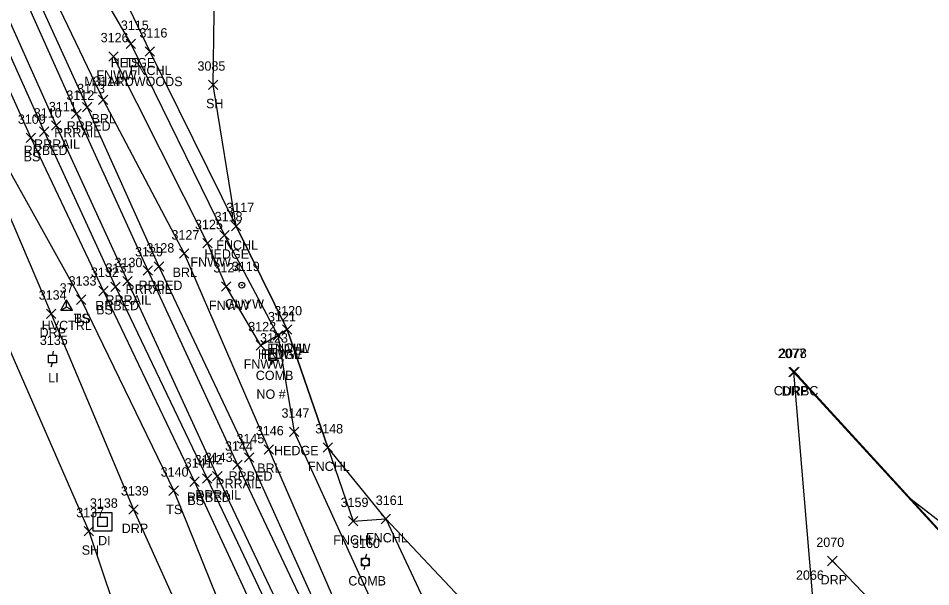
# Model space of a CAD drawing. Extents: x 1462668 to 1465147, y 550359 to 557351.
# Drawn here: x 1464530.7 to 1464725.3, y 552852.6 to 552973.9 of the extents above; entities that cross this region are included whole.
import ezdxf

# ---------------------------------------------------------------- set-up
doc = ezdxf.new("R2010")
doc.units = 0
for name, color, linetype in [('C_A', 7, 'Continuous'), ('C_I', 7, 'Continuous'), ('CPSM', 7, 'Continuous'), ('D_A', 7, 'Continuous'), ('D_I', 7, 'Continuous'), ('DS', 7, 'Continuous'), ('L_A', 7, 'Continuous'), ('L_C', 7, 'Continuous'), ('L_I', 7, 'Continuous'), ('L_TIC', 7, 'Continuous'), ('LABL', 7, 'Continuous'), ('LAHR', 7, 'Continuous'), ('LELB', 7, 'Continuous'), ('Level 6', 7, 'Continuous'), ('LFNC', 7, 'Continuous'), ('R_A', 7, 'Continuous'), ('R_I', 7, 'Continuous'), ('R_TIC', 7, 'Continuous'), ('RC', 7, 'Continuous'), ('RDP', 7, 'Continuous'), ('RR', 7, 'Continuous'), ('RRB', 7, 'Continuous'), ('U_A', 7, 'Continuous'), ('U_C', 7, 'Continuous'), ('U_I', 7, 'Continuous'), ('ULP', 7, 'Continuous'), ('UP', 7, 'Continuous'), ('UPGW', 7, 'Continuous')]:
    doc.layers.add(name, color=color, linetype=linetype)

msp = doc.modelspace()

# ---------------------------------------------------------------- linework, layer by layer
at = {"layer": 'CPSM'}
for p, q in [((1464539.73, 552911.66), (1464540.98, 552913.83)), ((1464542.23, 552911.66), (1464540.98, 552913.83)), ((1464540.98, 552912.38), (1464540.98, 552913.83)), ((1464539.73, 552911.66), (1464540.98, 552912.38)), ((1464540.98, 552912.38), (1464540.98, 552912.38)), ((1464540.98, 552912.38), (1464542.23, 552911.66)), ((1464539.73, 552911.66), (1464542.23, 552911.66))]:
    msp.add_line(p, q, dxfattribs=at)
at = {"layer": 'DS'}
for p, q in [((1464546.64, 552868.49), (1464550.64, 552868.49)), ((1464546.64, 552864.49), (1464546.64, 552868.49)), ((1464547.64, 552865.49), (1464547.64, 552867.49)), ((1464547.64, 552867.49), (1464549.64, 552867.49)), ((1464549.64, 552867.49), (1464549.64, 552865.49)), ((1464550.64, 552868.49), (1464550.64, 552864.49)), ((1464549.64, 552865.49), (1464547.64, 552865.49)), ((1464548.65, 552866.5), (1464548.65, 552866.5)), ((1464548.65, 552866.5), (1464548.65, 552866.5)), ((1464550.64, 552864.49), (1464546.64, 552864.49))]:
    msp.add_line(p, q, dxfattribs=at)
at = {"layer": 'L_TIC'}
for points in [[(1464553.68, 552967.43), (1464555.68, 552969.43)], [(1464555.68, 552967.43), (1464553.68, 552969.43)], [(1464553.68, 552967.43), (1464555.68, 552969.43)], [(1464555.68, 552967.43), (1464553.68, 552969.43)], [(1464550, 552964.78), (1464552, 552966.78)], [(1464552, 552964.78), (1464550, 552966.78)], [(1464557.71, 552965.79), (1464559.71, 552967.79)], [(1464559.71, 552965.79), (1464557.71, 552967.79)], [(1464571.24, 552958.72), (1464573.24, 552960.72)], [(1464573.24, 552958.72), (1464571.24, 552960.72)], [(1464547.76, 552955.48), (1464549.76, 552957.48)], [(1464549.76, 552955.48), (1464547.76, 552957.48)], [(1464532.37, 552947.39), (1464534.37, 552949.39)], [(1464534.37, 552947.39), (1464532.37, 552949.39)], [(1464576.16, 552928.55), (1464578.16, 552930.55)], [(1464578.16, 552928.55), (1464576.16, 552930.55)], [(1464573.69, 552926.61), (1464575.69, 552928.61)], [(1464575.69, 552926.61), (1464573.69, 552928.61)], [(1464570.05, 552924.92), (1464572.05, 552926.92)], [(1464572.05, 552924.92), (1464570.05, 552926.92)], [(1464565.05, 552922.71), (1464567.05, 552924.71)], [(1464567.05, 552922.71), (1464565.05, 552924.71)], [(1464573.99, 552915.68), (1464575.99, 552917.68)], [(1464575.99, 552915.68), (1464573.99, 552917.68)], [(1464547.85, 552914.73), (1464549.85, 552916.73)], [(1464549.85, 552914.73), (1464547.85, 552916.73)], [(1464543.1, 552912.88), (1464545.1, 552914.88)], [(1464545.1, 552912.88), (1464543.1, 552914.88)], [(1464543.1, 552912.88), (1464545.1, 552914.88)], [(1464545.1, 552912.88), (1464543.1, 552914.88)], [(1464587.04, 552906.53), (1464589.04, 552908.53)], [(1464589.04, 552906.53), (1464587.04, 552908.53)], [(1464587.04, 552906.53), (1464589.04, 552908.53)], [(1464589.04, 552906.53), (1464587.04, 552908.53)], [(1464585.07, 552905.26), (1464587.07, 552907.26)], [(1464587.07, 552905.26), (1464585.07, 552907.26)], [(1464585.07, 552905.26), (1464587.07, 552907.26)], [(1464587.07, 552905.26), (1464585.07, 552907.26)], [(1464581.41, 552903.14), (1464583.41, 552905.14)], [(1464583.41, 552903.14), (1464581.41, 552905.14)], [(1464588.52, 552884.7), (1464590.52, 552886.7)], [(1464590.52, 552884.7), (1464588.52, 552886.7)], [(1464583.1, 552880.95), (1464585.1, 552882.95)], [(1464585.1, 552880.95), (1464583.1, 552882.95)], [(1464595.7, 552881.35), (1464597.7, 552883.35)], [(1464597.7, 552881.35), (1464595.7, 552883.35)], [(1464567.29, 552874.06), (1464569.29, 552876.06)], [(1464569.29, 552874.06), (1464567.29, 552876.06)], [(1464562.82, 552872.14), (1464564.82, 552874.14)], [(1464564.82, 552872.14), (1464562.82, 552874.14)], [(1464601.13, 552865.64), (1464603.13, 552867.64)], [(1464603.13, 552865.64), (1464601.13, 552867.64)], [(1464608.1, 552866.1), (1464610.1, 552868.1)], [(1464610.1, 552866.1), (1464608.1, 552868.1)], [(1464544.72, 552863.48), (1464546.72, 552865.48)], [(1464546.72, 552863.48), (1464544.72, 552865.48)]]:
    msp.add_lwpolyline(points, dxfattribs=at)
at = {"layer": 'LABL'}
msp.add_lwpolyline([(1464521.82, 553014.26), (1464534.42, 552986.48), (1464548.76, 552956.48), (1464566.05, 552923.71), (1464584.1, 552881.95), (1464602.56, 552839.45)], dxfattribs=at)
at = {"layer": 'LAHR'}
msp.add_lwpolyline([(1464554.68, 552968.43), (1464574.69, 552927.61), (1464586.07, 552906.26), (1464589.52, 552885.7), (1464609.23, 552842.55)], dxfattribs=at)
at = {"layer": 'LELB'}
for points in [[(1464320.57, 553552.86), (1464335.76, 553496.58), (1464351.01, 553439.58), (1464352, 553433.56), (1464356.91, 553435.89), (1464366.09, 553404.9), (1464375.79, 553365.63), (1464378.91, 553354.3), (1464392.5, 553314.3), (1464410.74, 553264.08), (1464424.65, 553220.18), (1464446.71, 553164.77), (1464462.56, 553121.26), (1464478.7, 553079.34), (1464487.04, 553051.03), (1464509.44, 553004.95), (1464519.17, 552979.76), (1464533.37, 552948.39), (1464548.85, 552915.73), (1464568.29, 552875.06), (1464587.07, 552834.38)], [(1464352.27, 553411.5), (1464356.5, 553400.3), (1464368.34, 553363.69), (1464370.81, 553354.98), (1464381.04, 553323.47), (1464386.21, 553306.7), (1464401.25, 553260.46), (1464415.25, 553216.98), (1464434.49, 553160.38), (1464448.26, 553113.93), (1464461.87, 553070.97), (1464468.27, 553054.08), (1464475.25, 553046.5), (1464486.32, 553025.81), (1464494.29, 553015.43), (1464501.89, 553003.23), (1464511.53, 552976.03), (1464526.79, 552944.9), (1464544.1, 552913.88)], [(1464433.81, 553271.26), (1464446.9, 553229.17), (1464467.61, 553172.81), (1464484.28, 553129.17), (1464495.72, 553097.09), (1464504.82, 553079.5), (1464512.15, 553060.64), (1464527.26, 553022.24), (1464542.19, 552990.03), (1464554.68, 552968.43)], [(1464544.1, 552913.88), (1464563.82, 552873.14), (1464580.7, 552831.35)]]:
    msp.add_lwpolyline(points, dxfattribs=at)
at = {"layer": 'Level 6'}
for points in [[(1464732.78, 552810.23), (1464719.87, 552798.97), (1464709.32, 552789.17), (1464696.72, 552777.66), (1464693.23, 552781.09), (1464688.69, 552780.86), (1464688.42, 552780.98), (1464687.25, 552782.35), (1464684.24, 552785.64), (1464680.6, 552789.69), (1464676.32, 552794.22), (1464674.14, 552796.54), (1464662.82, 552809.12), (1464647, 552826.24), (1464630.68, 552844.18), (1464609.1, 552867.1), (1464596.7, 552882.35), (1464588.04, 552907.53), (1464577.16, 552929.55), (1464572.24, 552959.72), (1464572.67, 552990.21)], [(1464527.56, 552906.05), (1464545.72, 552864.48), (1464558.75, 552825.82)], [(1464738.32, 552857.98), (1464721.11, 552871.27), (1464716.14, 552876.71), (1464711.16, 552882.15), (1464706.19, 552887.58), (1464701.22, 552893.02), (1464696.25, 552898.46), (1464696.03, 552898.41), (1464700, 552851.13), (1464729.96, 552818.74)]]:
    msp.add_lwpolyline(points, dxfattribs=at)
at = {"layer": 'LFNC'}
for points in [[(1464532.76, 553019.04), (1464546.5, 552992.35), (1464558.71, 552966.79), (1464577.16, 552929.55), (1464588.04, 552907.53), (1464596.7, 552882.35), (1464602.13, 552866.64), (1464609.1, 552867.1), (1464618.77, 552846.49)], [(1464588.04, 552907.53), (1464586.07, 552906.26), (1464582.41, 552904.14), (1464574.99, 552916.68), (1464571.05, 552925.92), (1464551, 552965.78)]]:
    msp.add_lwpolyline(points, dxfattribs=at)
at = {"layer": 'R_TIC'}
for points in [[(1464544.35, 552953.92), (1464546.35, 552955.92)], [(1464546.35, 552953.92), (1464544.35, 552955.92)], [(1464542.06, 552952.5), (1464544.06, 552954.5)], [(1464544.06, 552952.5), (1464542.06, 552954.5)], [(1464537.76, 552950.06), (1464539.76, 552952.06)], [(1464539.76, 552950.06), (1464537.76, 552952.06)], [(1464535.19, 552948.72), (1464537.19, 552950.72)], [(1464537.19, 552948.72), (1464535.19, 552950.72)], [(1464559.69, 552919.93), (1464561.69, 552921.93)], [(1464561.69, 552919.93), (1464559.69, 552921.93)], [(1464557.28, 552919.12), (1464559.28, 552921.12)], [(1464559.28, 552919.12), (1464557.28, 552921.12)], [(1464552.98, 552916.82), (1464554.98, 552918.82)], [(1464554.98, 552916.82), (1464552.98, 552918.82)], [(1464550.43, 552915.63), (1464552.43, 552917.63)], [(1464552.43, 552915.63), (1464550.43, 552917.63)], [(1464536.72, 552909.89), (1464538.72, 552911.89)], [(1464538.72, 552909.89), (1464536.72, 552911.89)], [(1464695.03, 552897.41), (1464697.03, 552899.41)], [(1464697.03, 552897.41), (1464695.03, 552899.41)], [(1464695.25, 552897.46), (1464697.25, 552899.46)], [(1464697.25, 552897.46), (1464695.25, 552899.46)], [(1464578.9, 552879.24), (1464580.9, 552881.24)], [(1464580.9, 552879.24), (1464578.9, 552881.24)], [(1464576.46, 552877.67), (1464578.46, 552879.67)], [(1464578.46, 552877.67), (1464576.46, 552879.67)], [(1464572.13, 552875.25), (1464574.13, 552877.25)], [(1464574.13, 552875.25), (1464572.13, 552877.25)], [(1464569.99, 552874.75), (1464571.99, 552876.75)], [(1464571.99, 552874.75), (1464569.99, 552876.75)], [(1464554.25, 552868.11), (1464556.25, 552870.11)], [(1464556.25, 552868.11), (1464554.25, 552870.11)], [(1464703.32, 552857.14), (1464705.32, 552859.14)], [(1464705.32, 552857.14), (1464703.32, 552859.14)]]:
    msp.add_lwpolyline(points, dxfattribs=at)
at = {"layer": 'RC'}
msp.add_lwpolyline([(1464696.25, 552898.46), (1464736.03, 552854.96), (1464762.48, 552825.74), (1464765.88, 552822.1), (1464766.3, 552822.53)], dxfattribs=at)
at = {"layer": 'RDP'}
for points in [[(1464482.22, 552988.94), (1464488.49, 552990.3), (1464492.15, 552982.03), (1464503.51, 552985), (1464507.32, 552975.03), (1464523.33, 552944.39), (1464537.72, 552910.89), (1464555.25, 552869.11), (1464573.71, 552828.13)], [(1464696.03, 552898.41), (1464736.01, 552854.82), (1464762.38, 552825.63), (1464765.66, 552821.92), (1464765.83, 552821.71), (1464771.54, 552815.66), (1464775.82, 552813.34), (1464781.57, 552812.21)], [(1464704.32, 552858.14), (1464736.46, 552824.58)]]:
    msp.add_lwpolyline(points, dxfattribs=at)
at = {"layer": 'RR'}
for points in [[(1464329.23, 553555.38), (1464346.96, 553499.53), (1464365.93, 553439.42), (1464375.44, 553408.88), (1464392.35, 553356.14), (1464404.62, 553317.7), (1464421.03, 553267.8), (1464435.67, 553224.38), (1464455.63, 553167.93), (1464471.44, 553125.33), (1464488.07, 553083.01), (1464498.63, 553056.82), (1464517.45, 553011.95), (1464529.39, 552984.23), (1464543.06, 552953.5), (1464558.28, 552920.12), (1464577.46, 552878.67), (1464596.62, 552838.05)], [(1464324.56, 553553.94), (1464342.17, 553498.07), (1464361.29, 553437.52), (1464370.78, 553407.02), (1464387.3, 553355.34), (1464399.89, 553316.18), (1464416.45, 553266.26), (1464431.11, 553222.57), (1464450.96, 553166.17), (1464466.85, 553123.46), (1464483.54, 553081.05), (1464493.97, 553055.17), (1464513.54, 553008.43), (1464524.98, 552981.81), (1464538.76, 552951.06), (1464553.98, 552917.82), (1464573.13, 552876.25), (1464592.23, 552835.92)]]:
    msp.add_lwpolyline(points, dxfattribs=at)
at = {"layer": 'RRB'}
for points in [[(1464320.57, 553552.86), (1464339.05, 553497.3), (1464359.1, 553436.85), (1464368.45, 553406.11), (1464384.33, 553354.99), (1464397.56, 553315.41), (1464413.05, 553265.37), (1464427.98, 553221.45), (1464449.13, 553165.59), (1464464.66, 553122.35), (1464481.22, 553080.02), (1464490.89, 553052.76), (1464510.86, 553007.55), (1464522.32, 552980.59), (1464536.19, 552949.72), (1464551.43, 552916.63), (1464570.99, 552875.75), (1464590.29, 552834.94)], [(1464345.31, 553519.91), (1464352.28, 553501.12), (1464369.89, 553440.75), (1464378.64, 553409.81), (1464396.8, 553355.41), (1464407.98, 553318.65), (1464422.77, 553268.54), (1464437.57, 553224.95), (1464457.69, 553168.59), (1464473.63, 553125.97), (1464490.26, 553084.12), (1464501.18, 553057.71), (1464519.38, 553013.04), (1464531.7, 552984.97), (1464545.35, 552954.92), (1464560.69, 552920.93), (1464579.9, 552880.24), (1464598.79, 552838.41)]]:
    msp.add_lwpolyline(points, dxfattribs=at)
at = {"layer": 'ULP'}
for p, q in [((1464538.14, 552902.9), (1464537.97, 552902.06)), ((1464537.14, 552900.4), (1464537.14, 552902.06)), ((1464537.14, 552902.06), (1464538.8, 552902.06)), ((1464538.8, 552900.4), (1464537.14, 552900.4)), ((1464537.72, 552899.56), (1464537.97, 552900.4)), ((1464537.97, 552901.23), (1464537.97, 552901.23)), ((1464538.8, 552902.06), (1464538.8, 552900.4))]:
    msp.add_line(p, q, dxfattribs=at)
at = {"layer": 'UP'}
for p, q in [((1464584.11, 552900.9), (1464584.11, 552902.56)), ((1464584.11, 552902.56), (1464585.77, 552902.56)), ((1464585.19, 552903.4), (1464584.94, 552902.56)), ((1464585.77, 552902.56), (1464585.77, 552900.9)), ((1464585.77, 552900.9), (1464584.11, 552900.9)), ((1464584.69, 552900.06), (1464584.94, 552900.9)), ((1464584.94, 552901.73), (1464584.94, 552901.73)), ((1464604.94, 552859.58), (1464604.69, 552858.75)), ((1464603.86, 552857.08), (1464603.86, 552858.75)), ((1464603.86, 552858.75), (1464605.53, 552858.75)), ((1464604.69, 552857.91), (1464604.69, 552857.91)), ((1464605.53, 552858.75), (1464605.53, 552857.08)), ((1464605.53, 552857.08), (1464603.86, 552857.08)), ((1464604.44, 552856.25), (1464604.69, 552857.08))]:
    msp.add_line(p, q, dxfattribs=at)
for centre in [(1464584.94, 552901.73), (1464604.69, 552857.91)]:
    msp.add_circle(centre, 0.833, dxfattribs=at)
at = {"layer": 'UPGW'}
for radius in [0.625, 0.0833]:
    msp.add_circle((1464578.35, 552916.98), radius, dxfattribs=at)

# ---------------------------------------------------------------- texts
at = {"layer": 'C_A'}
msp.add_text('HVCTRL', height=2, dxfattribs=at).set_placement((1464535.67, 552907.38))
at = {"layer": 'C_I'}
msp.add_text('37', height=2, dxfattribs=at).set_placement((1464539.51, 552915.38))
at = {"layer": 'D_A'}
msp.add_text('DI', height=2, dxfattribs=at).set_placement((1464547.7, 552861.5))
at = {"layer": 'D_I'}
msp.add_text('3138', height=2, dxfattribs=at).set_placement((1464545.95, 552869.5))
at = {"layer": 'L_A'}
for s, p in [('HEDGE', (1464550.38, 552963.43)), ('TS', (1464553.09, 552963.43)), ('FNWW', (1464547.34, 552960.78)), ('FNCHL', (1464554.45, 552961.79)), ('SH', (1464570.73, 552954.72)), ('BRL', (1464546.3, 552951.48)), ('BS', (1464531.81, 552943.39)), ('FNCHL', (1464572.91, 552924.55)), ('HEDGE', (1464570.39, 552922.61)), ('FNWW', (1464567.4, 552920.92)), ('BRL', (1464563.59, 552918.71)), ('BS', (1464547.29, 552910.73)), ('FNWW', (1464571.34, 552911.68)), ('TS', (1464542.51, 552908.88)), ('BS', (1464542.55, 552908.88)), ('FNCHL', (1464583.79, 552902.53)), ('FNWW', (1464584.39, 552902.53)), ('HEDGE', (1464581.77, 552901.26)), ('FNWW', (1464582.42, 552901.26)), ('FNWW', (1464578.75, 552899.14)), ('HEDGE', (1464585.22, 552880.7)), ('BRL', (1464581.64, 552876.95)), ('FNCHL', (1464592.45, 552877.35)), ('BS', (1464566.74, 552870.06)), ('TS', (1464562.23, 552868.14)), ('FNCHL', (1464597.87, 552861.64)), ('FNCHL', (1464604.85, 552862.1)), ('SH', (1464544.21, 552859.48))]:
    msp.add_text(s, height=2, dxfattribs=at).set_placement(p)
at = {"layer": 'L_C'}
msp.add_text('M.HARDWOODS', height=2, dxfattribs=at).set_placement((1464544.77, 552959.43))
at = {"layer": 'L_I'}
for s, p in [('3115', (1464552.55, 552971.43)), ('3115', (1464552.55, 552971.43)), ('3126', (1464548.25, 552968.78)), ('3116', (1464556.53, 552969.79)), ('3085', (1464568.9, 552962.72)), ('3114', (1464546.63, 552959.48)), ('3109', (1464530.59, 552951.39)), ('3117', (1464575.04, 552932.55)), ('3118', (1464572.56, 552930.61)), ('3125', (1464568.36, 552928.92)), ('3127', (1464563.35, 552926.71)), ('3124', (1464572.3, 552919.68)), ('3132', (1464546.16, 552918.73)), ('3133', (1464541.41, 552916.88)), ('3133', (1464541.41, 552916.88)), ('3120', (1464585.26, 552910.53)), ('3120', (1464585.26, 552910.53)), ('3121', (1464583.94, 552909.26)), ('3121', (1464583.94, 552909.26)), ('3122', (1464579.72, 552907.14)), ('3147', (1464586.82, 552888.7)), ('3146', (1464581.35, 552884.95)), ('3148', (1464594.01, 552885.35)), ('3141', (1464566.17, 552878.06)), ('3140', (1464561.04, 552876.14)), ('3159', (1464599.42, 552869.64)), ('3161', (1464606.93, 552870.1)), ('3137', (1464543.03, 552867.48)), ('2066', (1464696.56, 552854.13))]:
    msp.add_text(s, height=2, dxfattribs=at).set_placement(p)
at = {"layer": 'R_A'}
for s, p in [('RRBED', (1464541, 552949.92)), ('RRRAIL', (1464538.35, 552948.5)), ('RRRAIL', (1464534.05, 552946.06)), ('RRBED', (1464531.83, 552944.72)), ('RRBED', (1464556.33, 552915.93)), ('RRRAIL', (1464553.57, 552915.12)), ('RRRAIL', (1464549.27, 552912.82)), ('RRBED', (1464547.07, 552911.63)), ('DRP', (1464535.21, 552905.89)), ('CURBC', (1464691.83, 552893.46)), ('DRP', (1464693.52, 552893.41)), ('RRBED', (1464575.54, 552875.24)), ('RRRAIL', (1464572.75, 552873.67)), ('RRRAIL', (1464568.42, 552871.25)), ('RRBED', (1464566.63, 552870.75)), ('DRP', (1464552.74, 552864.11)), ('DRP', (1464701.81, 552853.14))]:
    msp.add_text(s, height=2, dxfattribs=at).set_placement(p)
at = {"layer": 'R_I'}
for s, p in [('3112', (1464540.93, 552956.5)), ('3113', (1464543.23, 552957.92)), ('3110', (1464533.97, 552952.72)), ('3111', (1464537.2, 552954.06)), ('3128', (1464558, 552923.93)), ('3129', (1464555.58, 552923.12)), ('3131', (1464549.3, 552919.63)), ('3130', (1464551.2, 552920.82)), ('3134', (1464535.03, 552913.89)), ('2077', (1464692.69, 552901.41)), ('2078', (1464692.91, 552901.46)), ('3145', (1464577.21, 552883.24)), ('3144', (1464574.76, 552881.67)), ('3142', (1464568.3, 552878.75)), ('3143', (1464570.44, 552879.25)), ('3139', (1464552.55, 552872.11)), ('2070', (1464700.9, 552861.14))]:
    msp.add_text(s, height=2, dxfattribs=at).set_placement(p)
at = {"layer": 'U_A'}
for s, p in [('GUYW', (1464574.75, 552911.98)), ('LI', (1464537.07, 552896.23)), ('COMB', (1464581.33, 552896.73)), ('COMB', (1464601.08, 552852.91))]:
    msp.add_text(s, height=2, dxfattribs=at).set_placement(p)
at = {"layer": 'U_C'}
msp.add_text('NO #', height=2, dxfattribs=at).set_placement((1464581.48, 552892.73))
at = {"layer": 'U_I'}
for s, p in [('3119', (1464576.22, 552919.98)), ('3135', (1464535.28, 552904.23)), ('3123', (1464582.25, 552904.73)), ('3160', (1464601.87, 552860.91))]:
    msp.add_text(s, height=2, dxfattribs=at).set_placement(p)

doc.saveas('drawing.dxf')
